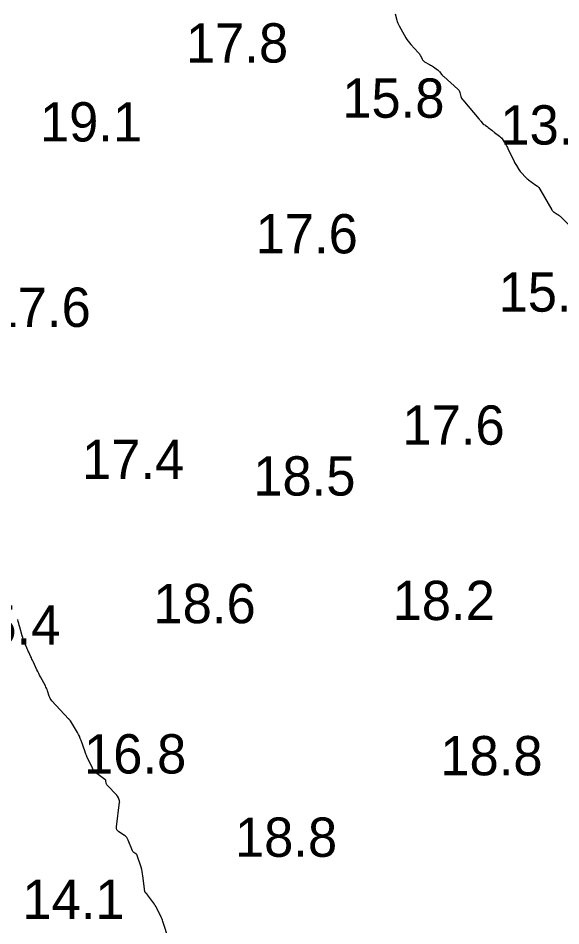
# Model space of a CAD drawing. Extents: x 3040093 to 3056816, y 408076 to 509144.
# Drawn here: x 3044040.7 to 3044109.7, y 435860.9 to 435976.4 of the extents above; entities that cross this region are included whole.
import ezdxf

# ---------------------------------------------------------------- set-up
doc = ezdxf.new("R2010")
doc.units = 0
doc.layers.add('V-CHAN-CONT-EL15', color=7, linetype='Continuous')
doc.layers.add('V-TOPO-SOUN-0810', color=7, linetype='Continuous')

msp = doc.modelspace()

# ---------------------------------------------------------------- linework, layer by layer
at = {"layer": 'V-CHAN-CONT-EL15'}
for points in [[(3044088.65, 435976.92), (3044088.85, 435976.14), (3044088.9, 435975.95), (3044088.97, 435975.76), (3044089.05, 435975.58), (3044089.15, 435975.4), (3044090.01, 435973.89), (3044090.15, 435973.66), (3044090.3, 435973.44), (3044090.47, 435973.23), (3044090.64, 435973.02), (3044091.57, 435972.02), (3044091.65, 435971.93), (3044091.72, 435971.83), (3044091.79, 435971.72), (3044091.85, 435971.62), (3044092.06, 435971.17), (3044092.12, 435971.07), (3044092.2, 435970.98), (3044092.28, 435970.9), (3044092.38, 435970.83), (3044093.03, 435970.49), (3044093.15, 435970.42), (3044093.27, 435970.35), (3044093.39, 435970.27), (3044093.51, 435970.19), (3044094.04, 435969.8), (3044094.11, 435969.75), (3044094.19, 435969.68), (3044094.25, 435969.61), (3044094.31, 435969.54), (3044094.55, 435969.23), (3044094.61, 435969.16), (3044094.68, 435969.09), (3044094.75, 435969.02), (3044094.82, 435968.95), (3044096.61, 435967.36), (3044096.7, 435967.27), (3044096.77, 435967.16), (3044096.83, 435967.05), (3044096.87, 435966.93), (3044097, 435966.42), (3044097.04, 435966.3), (3044097.09, 435966.19), (3044097.15, 435966.08), (3044097.23, 435965.97), (3044099.29, 435963.57), (3044099.35, 435963.5), (3044099.41, 435963.43), (3044099.47, 435963.36), (3044099.53, 435963.29), (3044099.85, 435962.9), (3044099.87, 435962.88), (3044099.89, 435962.87), (3044099.91, 435962.85), (3044099.93, 435962.84), (3044100.03, 435962.8), (3044100.05, 435962.79), (3044100.08, 435962.77), (3044100.1, 435962.76), (3044100.12, 435962.74), (3044100.33, 435962.58), (3044100.37, 435962.55), (3044100.41, 435962.52), (3044100.45, 435962.49), (3044100.49, 435962.45), (3044100.94, 435962.11), (3044101.03, 435962.05), (3044101.11, 435961.98), (3044101.2, 435961.91), (3044101.29, 435961.84), (3044101.92, 435961.36), (3044102.04, 435961.26), (3044102.15, 435961.15), (3044102.25, 435961.03), (3044102.34, 435960.89), (3044102.68, 435960.35), (3044102.76, 435960.21), (3044102.84, 435960.07), (3044102.92, 435959.93), (3044102.99, 435959.78), (3044103.78, 435958.15), (3044103.84, 435958.02), (3044103.91, 435957.89), (3044103.99, 435957.76), (3044104.06, 435957.63), (3044104.38, 435957.13), (3044104.46, 435957.01), (3044104.54, 435956.89), (3044104.64, 435956.77), (3044104.74, 435956.66), (3044105.16, 435956.21), (3044105.27, 435956.1), (3044105.38, 435956), (3044105.5, 435955.9), (3044105.62, 435955.81), (3044106.55, 435955.14), (3044106.74, 435954.99), (3044106.91, 435954.82), (3044107.06, 435954.63), (3044107.19, 435954.43), (3044108.56, 435952.01), (3044108.63, 435951.91), (3044108.7, 435951.83), (3044108.78, 435951.75), (3044108.87, 435951.69), (3044109.25, 435951.45), (3044109.35, 435951.39), (3044109.44, 435951.32), (3044109.53, 435951.25), (3044109.61, 435951.17), (3044112.15, 435948.71)], [(3044059.88, 435859.1), (3044059.12, 435861.43), (3044059.05, 435861.63), (3044058.97, 435861.82), (3044058.89, 435862.01), (3044058.81, 435862.2), (3044058.44, 435862.95), (3044058.35, 435863.14), (3044058.25, 435863.32), (3044058.13, 435863.49), (3044058.02, 435863.66), (3044057.13, 435864.86), (3044057.11, 435864.89), (3044057.09, 435864.91), (3044057.07, 435864.93), (3044057.05, 435864.95), (3044056.95, 435865.05), (3044056.93, 435865.07), (3044056.92, 435865.08), (3044056.91, 435865.1), (3044056.9, 435865.11), (3044056.85, 435865.18), (3044056.84, 435865.2), (3044056.83, 435865.22), (3044056.83, 435865.24), (3044056.83, 435865.25), (3044056.57, 435867.25), (3044056.53, 435867.53), (3044056.48, 435867.81), (3044056.41, 435868.08), (3044056.33, 435868.35), (3044055.84, 435869.83), (3044055.82, 435869.9), (3044055.78, 435869.96), (3044055.73, 435870.01), (3044055.68, 435870.05), (3044055.43, 435870.21), (3044055.37, 435870.26), (3044055.33, 435870.31), (3044055.29, 435870.37), (3044055.26, 435870.43), (3044054.71, 435871.8), (3044054.62, 435871.98), (3044054.51, 435872.14), (3044054.37, 435872.29), (3044054.21, 435872.41), (3044053.51, 435872.85), (3044053.36, 435872.97), (3044053.26, 435873.12), (3044053.21, 435873.28), (3044053.21, 435873.48), (3044053.6, 435876.64), (3044053.61, 435876.68), (3044053.6, 435876.73), (3044053.6, 435876.77), (3044053.59, 435876.82), (3044053.51, 435877.07), (3044053.5, 435877.08), (3044053.5, 435877.09), (3044053.5, 435877.1), (3044053.49, 435877.11), (3044053.46, 435877.17), (3044053.45, 435877.18), (3044053.45, 435877.19), (3044053.33, 435877.4), (3044053.3, 435877.44), (3044053.28, 435877.47), (3044053.25, 435877.5), (3044053.23, 435877.53), (3044052.01, 435878.8), (3044051.97, 435878.85), (3044051.94, 435878.91), (3044051.92, 435878.97), (3044051.9, 435879.03), (3044051.87, 435879.3), (3044051.85, 435879.36), (3044051.83, 435879.42), (3044051.79, 435879.47), (3044051.74, 435879.51), (3044050.72, 435880.26), (3044050.55, 435880.41), (3044050.39, 435880.57), (3044050.26, 435880.76), (3044050.15, 435880.96), (3044049.45, 435882.45), (3044049.42, 435882.5), (3044049.4, 435882.54), (3044049.38, 435882.59), (3044049.37, 435882.64), (3044049.29, 435882.83), (3044049.27, 435882.88), (3044049.26, 435882.92), (3044049.24, 435882.97), (3044049.22, 435883.02), (3044048.7, 435884.49), (3044048.6, 435884.75), (3044048.49, 435885.01), (3044048.36, 435885.25), (3044048.23, 435885.49), (3044047.35, 435886.96), (3044047.34, 435886.97), (3044047.33, 435886.98), (3044047.33, 435886.99), (3044047.32, 435887), (3044047.29, 435887.05), (3044047.28, 435887.06), (3044047.27, 435887.07), (3044047.27, 435887.07), (3044047.26, 435887.08), (3044047.18, 435887.17), (3044047.17, 435887.18), (3044047.15, 435887.2), (3044047.13, 435887.22), (3044047.12, 435887.24), (3044045, 435889.53), (3044044.88, 435889.67), (3044044.79, 435889.81), (3044044.71, 435889.96), (3044044.65, 435890.12), (3044044.43, 435890.79), (3044044.37, 435890.96), (3044044.31, 435891.12), (3044044.24, 435891.28), (3044044.16, 435891.43), (3044043.54, 435892.58), (3044043.42, 435892.8), (3044043.31, 435893.02), (3044043.2, 435893.25), (3044043.09, 435893.47), (3044042.59, 435894.55), (3044042.52, 435894.69), (3044042.45, 435894.84), (3044042.39, 435894.98), (3044042.32, 435895.12), (3044042.05, 435895.7), (3044041.99, 435895.84), (3044041.92, 435895.98), (3044041.86, 435896.13), (3044041.8, 435896.27), (3044041.47, 435897.05), (3044041.4, 435897.23), (3044041.34, 435897.41), (3044041.28, 435897.6), (3044041.22, 435897.78), (3044040.91, 435898.89), (3044040.84, 435899.14), (3044040.78, 435899.38), (3044040.71, 435899.62), (3044040.65, 435899.86)]]:
    msp.add_lwpolyline(points, dxfattribs=at)

# ---------------------------------------------------------------- texts
at = {"layer": 'V-TOPO-SOUN-0810'}
for s, p in [('17.8 ', (3044062.03, 435970.73)), ('15.8 ', (3044081.91, 435963.71)), ('19.1 ', (3044043.46, 435960.69)), ('13.2 ', (3044102.02, 435960.3)), ('17.6 ', (3044070.89, 435946.45)), ('15.5 ', (3044101.79, 435939.04)), ('17.6 ', (3044036.93, 435937.1)), ('17.6 ', (3044089.56, 435922.11)), ('17.4 ', (3044048.81, 435917.74)), ('18.5 ', (3044070.59, 435915.64)), ('18.6 ', (3044057.9, 435899.4)), ('18.2 ', (3044088.31, 435899.8)), ('15.4 ', (3044033.06, 435896.68)), ('16.8 ', (3044049.07, 435880.28)), ('18.8 ', (3044094.38, 435880.05)), ('18.8 ', (3044068.26, 435869.68)), ('14.1 ', (3044041.23, 435861.77))]:
    msp.add_text(s, height=5, dxfattribs=at).set_placement(p)

doc.saveas('drawing.dxf')
